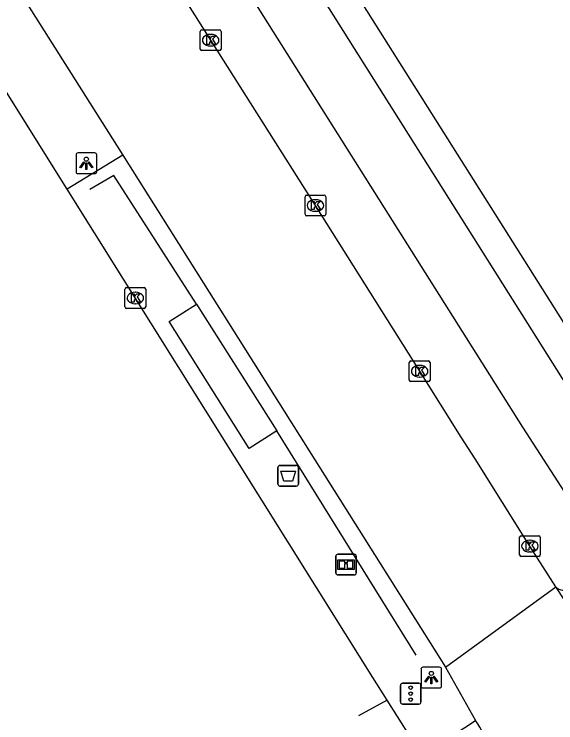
# Model space of a CAD drawing. Extents: x 159689 to 160786, y 387323 to 388339.
# Drawn here: x 160048.63 to 160074.81, y 387340.66 to 387374.89 of the extents above; entities that cross this region are included whole.
import ezdxf

# ---------------------------------------------------------------- set-up
doc = ezdxf.new("R2010")
doc.units = 0
for name, color, linetype in [('IMGEO_Afvalbak', 7, 'Continuous'), ('IMGEO_Fietspad_gesloten', 7, 'Continuous'), ('IMGEO_Fietspad_open', 7, 'Continuous'), ('IMGEO_Hek', 7, 'Continuous'), ('IMGEO_Informatiebord', 7, 'Continuous'), ('IMGEO_Kolk', 7, 'Continuous'), ('IMGEO_Lichtpunt', 7, 'Continuous'), ('IMGEO_OVBaan_gesloten', 7, 'Continuous'), ('IMGEO_Rijbaan_regionaal_gesloten', 7, 'Continuous'), ('IMGEO_Verkeersregelinstallatiepaal', 7, 'Continuous'), ('IMGEO_Voetpad_open', 7, 'Continuous')]:
    doc.layers.add(name, color=color, linetype=linetype)

msp = doc.modelspace()

# ---------------------------------------------------------------- linework, layer by layer
at = {"layer": 'IMGEO_Afvalbak'}
for p, q in [((160061.375, 387352.197), (160061.375, 387352.997)), ((160061.375, 387352.997), (160061.375, 387352.197)), ((160061.475, 387353.097), (160062.265, 387353.097)), ((160062.265, 387353.097), (160061.475, 387353.097)), ((160062.365, 387352.997), (160062.365, 387352.197)), ((160062.365, 387352.197), (160062.365, 387352.997)), ((160062.265, 387352.097), (160061.475, 387352.097)), ((160061.475, 387352.097), (160062.265, 387352.097))]:
    msp.add_line(p, q, dxfattribs=at)
msp.add_lwpolyline([(160061.518, 387352.811), (160062.222, 387352.811), (160062.073, 387352.341), (160061.667, 387352.341), (160061.518, 387352.811)], dxfattribs=at)
for centre, start, end in [((160061.475, 387352.997), 90, 180), ((160061.475, 387352.997), 90, 180), ((160062.265, 387352.997), 0, 90), ((160062.265, 387352.997), 360, 90), ((160061.475, 387352.197), 180, 270), ((160061.475, 387352.197), 180, 270), ((160062.265, 387352.197), 270, 0), ((160062.265, 387352.197), 270, 0)]:
    msp.add_arc(centre, 0.1, start, end, dxfattribs=at)
at = {"layer": 'IMGEO_Fietspad_gesloten'}
for points in [[(159973.775, 387511.273), (159982.432, 387498.094), (160005.194, 387462.233), (160015.444, 387446.083), (160022.875, 387434.376), (160026.822, 387428.159), (160038.072, 387410.44), (160050.495, 387390.874), (160054.843, 387384.025), (160073.194, 387354.946), (160076.577, 387349.719), (160077.187, 387348.931)], [(160061.437, 387378.989), (160075.581, 387356.553), (160078.431, 387352.066)], [(160068.353, 387339.087), (160070.932, 387340.776)]]:
    msp.add_lwpolyline(points, dxfattribs=at)
at = {"layer": 'IMGEO_Fietspad_open'}
msp.add_lwpolyline([(160059.988, 387353.916), (160056.112, 387360.039), (160057.445, 387360.883), (160061.321, 387354.76), (160059.988, 387353.916)], dxfattribs=at)
at = {"layer": 'IMGEO_Hek'}
for points in [[(160057.445, 387360.883), (160053.444, 387367.104), (160052.292, 387366.419)], [(160068.065, 387343.936), (160061.321, 387354.76)]]:
    msp.add_lwpolyline(points, dxfattribs=at)
at = {"layer": 'IMGEO_Informatiebord'}
for p, q in [((160064.274, 387348.807), (160065.064, 387348.807)), ((160065.064, 387348.807), (160064.274, 387348.807)), ((160064.174, 387347.907), (160064.174, 387348.707)), ((160064.174, 387348.707), (160064.174, 387347.907)), ((160065.164, 387348.707), (160065.164, 387347.907)), ((160065.164, 387347.907), (160065.164, 387348.707)), ((160065.064, 387347.807), (160064.274, 387347.807)), ((160064.274, 387347.807), (160065.064, 387347.807))]:
    msp.add_line(p, q, dxfattribs=at)
for points in [[(160064.275, 387348.539), (160065.063, 387348.539), (160065.063, 387348.075), (160064.275, 387348.075), (160064.275, 387348.539)], [(160064.34, 387348.474), (160064.34, 387348.14), (160064.615, 387348.14), (160064.616, 387348.353), (160064.72, 387348.354), (160064.721, 387348.14), (160064.998, 387348.14), (160064.998, 387348.474), (160064.722, 387348.474), (160064.722, 387348.394), (160064.616, 387348.394), (160064.616, 387348.474), (160064.34, 387348.474)]]:
    msp.add_lwpolyline(points, dxfattribs=at)
for centre, start, end in [((160064.274, 387348.707), 90, 180), ((160064.274, 387348.707), 90, 180), ((160065.064, 387348.707), 0, 90), ((160065.064, 387348.707), 360, 90), ((160064.274, 387347.907), 180, 270), ((160064.274, 387347.907), 180, 270), ((160065.064, 387347.907), 270, 0), ((160065.064, 387347.907), 270, 0)]:
    msp.add_arc(centre, 0.1, start, end, dxfattribs=at)
at = {"layer": 'IMGEO_Kolk'}
for p, q in [((160057.699, 387374.131), (160058.551, 387374.131)), ((160057.624, 387373.205), (160057.624, 387374.057)), ((160058.112, 387373.911), (160058.137, 387373.911)), ((160058.625, 387374.057), (160058.625, 387373.205)), ((160058.551, 387373.131), (160057.699, 387373.131)), ((160058.135, 387373.351), (160058.11, 387373.351)), ((160062.685, 387365.222), (160062.685, 387366.074)), ((160062.76, 387366.148), (160063.612, 387366.148)), ((160063.173, 387365.928), (160063.198, 387365.928)), ((160063.686, 387366.074), (160063.686, 387365.222)), ((160063.196, 387365.368), (160063.171, 387365.368)), ((160063.612, 387365.148), (160062.76, 387365.148)), ((160053.984, 387360.755), (160053.984, 387361.607)), ((160054.059, 387361.681), (160054.911, 387361.681)), ((160054.472, 387361.461), (160054.497, 387361.461)), ((160054.985, 387361.607), (160054.985, 387360.755)), ((160054.495, 387360.901), (160054.47, 387360.901)), ((160054.911, 387360.681), (160054.059, 387360.681)), ((160067.726, 387357.218), (160067.726, 387358.07)), ((160067.801, 387358.144), (160068.653, 387358.144)), ((160068.727, 387358.07), (160068.727, 387357.218)), ((160068.214, 387357.924), (160068.239, 387357.924)), ((160068.237, 387357.364), (160068.212, 387357.364)), ((160068.653, 387357.144), (160067.801, 387357.144)), ((160073.056, 387348.774), (160073.056, 387349.626)), ((160073.131, 387349.7), (160073.983, 387349.7)), ((160073.544, 387349.48), (160073.569, 387349.48)), ((160074.057, 387349.626), (160074.057, 387348.774)), ((160073.567, 387348.92), (160073.542, 387348.92)), ((160073.983, 387348.7), (160073.131, 387348.7))]:
    msp.add_line(p, q, dxfattribs=at)
for points in [[(160057.699, 387374.131), (160058.551, 387374.131)], [(160057.624, 387373.205), (160057.624, 387374.057)], [(160057.945, 387373.831), (160058.068, 387373.831), (160058.068, 387373.68), (160058.198, 387373.831), (160058.362, 387373.831), (160058.216, 387373.68), (160058.369, 387373.431), (160058.217, 387373.431), (160058.132, 387373.595), (160058.068, 387373.528), (160058.068, 387373.431), (160057.945, 387373.431), (160057.945, 387373.831)], [(160058.625, 387374.057), (160058.625, 387373.205)], [(160058.551, 387373.131), (160057.699, 387373.131)], [(160062.685, 387365.222), (160062.685, 387366.074)], [(160062.76, 387366.148), (160063.612, 387366.148)], [(160063.686, 387366.074), (160063.686, 387365.222)], [(160063.006, 387365.848), (160063.129, 387365.848), (160063.129, 387365.697), (160063.259, 387365.848), (160063.423, 387365.848), (160063.277, 387365.697), (160063.43, 387365.448), (160063.278, 387365.448), (160063.193, 387365.612), (160063.129, 387365.545), (160063.129, 387365.448), (160063.006, 387365.448), (160063.006, 387365.848)], [(160063.612, 387365.148), (160062.76, 387365.148)], [(160053.984, 387360.755), (160053.984, 387361.607)], [(160054.059, 387361.681), (160054.911, 387361.681)], [(160054.985, 387361.607), (160054.985, 387360.755)], [(160054.305, 387361.381), (160054.428, 387361.381), (160054.428, 387361.23), (160054.558, 387361.381), (160054.722, 387361.381), (160054.576, 387361.23), (160054.729, 387360.981), (160054.577, 387360.981), (160054.492, 387361.145), (160054.428, 387361.078), (160054.428, 387360.981), (160054.305, 387360.981), (160054.305, 387361.381)], [(160054.911, 387360.681), (160054.059, 387360.681)], [(160067.726, 387357.218), (160067.726, 387358.07)], [(160067.801, 387358.144), (160068.653, 387358.144)], [(160068.727, 387358.07), (160068.727, 387357.218)], [(160068.047, 387357.844), (160068.17, 387357.844), (160068.17, 387357.693), (160068.3, 387357.844), (160068.464, 387357.844), (160068.318, 387357.693), (160068.471, 387357.444), (160068.319, 387357.444), (160068.234, 387357.608), (160068.17, 387357.541), (160068.17, 387357.444), (160068.047, 387357.444), (160068.047, 387357.844)], [(160068.653, 387357.144), (160067.801, 387357.144)], [(160073.056, 387348.774), (160073.056, 387349.626)], [(160073.131, 387349.7), (160073.983, 387349.7)], [(160074.057, 387349.626), (160074.057, 387348.774)], [(160073.377, 387349.4), (160073.5, 387349.4), (160073.5, 387349.249), (160073.63, 387349.4), (160073.794, 387349.4), (160073.648, 387349.249), (160073.801, 387349), (160073.649, 387349), (160073.564, 387349.164), (160073.5, 387349.097), (160073.5, 387349), (160073.377, 387349), (160073.377, 387349.4)], [(160073.983, 387348.7), (160073.131, 387348.7)]]:
    msp.add_lwpolyline(points, dxfattribs=at)
for centre, start, end in [((160057.701, 387374.055), 91.552, 178.448), ((160057.701, 387374.055), 91.552, 178.448), ((160058.549, 387374.055), 1.552, 88.448), ((160058.549, 387374.055), 1.552, 88.448), ((160057.701, 387373.207), 181.552, 268.448), ((160057.701, 387373.207), 181.552, 268.448), ((160058.549, 387373.207), 271.552, 358.448), ((160058.549, 387373.207), 271.552, 358.448), ((160062.762, 387366.072), 91.552, 178.448), ((160062.762, 387366.072), 91.552, 178.448), ((160063.61, 387366.072), 1.552, 88.448), ((160063.61, 387366.072), 1.552, 88.448), ((160062.762, 387365.224), 181.552, 268.448), ((160062.762, 387365.224), 181.552, 268.448), ((160063.61, 387365.224), 271.552, 358.448), ((160063.61, 387365.224), 271.552, 358.448), ((160054.061, 387361.605), 91.552, 178.448), ((160054.061, 387361.605), 91.552, 178.448), ((160054.909, 387361.605), 1.552, 88.448), ((160054.909, 387361.605), 1.552, 88.448), ((160054.061, 387360.757), 181.552, 268.448), ((160054.061, 387360.757), 181.552, 268.448), ((160054.909, 387360.757), 271.552, 358.448), ((160054.909, 387360.757), 271.552, 358.448), ((160067.803, 387358.068), 91.552, 178.448), ((160067.803, 387358.068), 91.552, 178.448), ((160068.651, 387358.068), 1.552, 88.448), ((160068.651, 387358.068), 1.552, 88.448), ((160067.803, 387357.22), 181.552, 268.448), ((160067.803, 387357.22), 181.552, 268.448), ((160068.651, 387357.22), 271.552, 358.448), ((160068.651, 387357.22), 271.552, 358.448), ((160073.133, 387349.624), 91.552, 178.448), ((160073.133, 387349.624), 91.552, 178.448), ((160073.981, 387349.624), 1.552, 88.448), ((160073.981, 387349.624), 1.552, 88.448), ((160073.133, 387348.776), 181.552, 268.448), ((160073.133, 387348.776), 181.552, 268.448), ((160073.981, 387348.776), 271.552, 358.448), ((160073.981, 387348.776), 271.552, 358.448)]:
    msp.add_arc(centre, 0.0765, start, end, dxfattribs=at)
for centre, major_axis, ratio, start_param, end_param in [((160058.111, 387373.631), (-0.387, 0.002), 0.722429, 4.712389, 7.853982), ((160058.136, 387373.631), (-0.39, 0.002), 0.717154, 1.570796, 4.712389), ((160063.172, 387365.648), (-0.387, 0.002), 0.722429, 4.712389, 7.853982), ((160063.197, 387365.648), (-0.39, 0.002), 0.717154, 1.570796, 4.712389), ((160054.471, 387361.181), (-0.387, 0.002), 0.722429, 4.712389, 7.853982), ((160054.496, 387361.181), (-0.39, 0.002), 0.717154, 1.570796, 4.712389), ((160068.213, 387357.644), (-0.387, 0.002), 0.722429, 4.712389, 7.853982), ((160068.238, 387357.644), (-0.39, 0.002), 0.717154, 1.570796, 4.712389), ((160073.543, 387349.2), (-0.387, 0.002), 0.722429, 4.712389, 7.853982), ((160073.568, 387349.2), (-0.39, 0.002), 0.717154, 1.570796, 4.712389)]:
    msp.add_ellipse(centre, major_axis=major_axis, ratio=ratio, start_param=start_param, end_param=end_param, dxfattribs=at)
at = {"layer": 'IMGEO_Lichtpunt'}
for p, q in [((160051.619, 387368.09), (160051.619, 387367.283)), ((160051.619, 387368.09), (160051.619, 387367.283)), ((160052.521, 387368.185), (160051.713, 387368.185)), ((160052.521, 387368.185), (160051.713, 387368.185)), ((160052.615, 387367.283), (160052.615, 387368.09)), ((160052.615, 387367.283), (160052.615, 387368.09)), ((160051.713, 387367.189), (160052.521, 387367.189)), ((160051.713, 387367.189), (160052.521, 387367.189)), ((160069.193, 387343.348), (160068.385, 387343.348)), ((160069.193, 387343.348), (160068.385, 387343.348)), ((160068.291, 387343.253), (160068.291, 387342.446)), ((160068.291, 387343.253), (160068.291, 387342.446)), ((160069.287, 387342.446), (160069.287, 387343.253)), ((160069.287, 387342.446), (160069.287, 387343.253)), ((160068.385, 387342.352), (160069.193, 387342.352)), ((160068.385, 387342.352), (160069.193, 387342.352))]:
    msp.add_line(p, q, dxfattribs=at)
for points in [[(160051.993, 387367.754), (160052.032, 387367.726), (160051.844, 387367.464), (160051.806, 387367.491), (160051.993, 387367.754)], [(160052.095, 387367.706), (160052.142, 387367.706), (160052.142, 387367.384), (160052.095, 387367.384), (160052.095, 387367.706)], [(160052.205, 387367.726), (160052.243, 387367.753), (160052.43, 387367.491), (160052.391, 387367.463), (160052.205, 387367.726)], [(160068.665, 387342.917), (160068.704, 387342.889), (160068.516, 387342.627), (160068.478, 387342.654), (160068.665, 387342.917)], [(160068.767, 387342.869), (160068.814, 387342.869), (160068.814, 387342.547), (160068.767, 387342.547), (160068.767, 387342.869)], [(160068.877, 387342.889), (160068.915, 387342.916), (160069.102, 387342.654), (160069.063, 387342.626), (160068.877, 387342.889)]]:
    msp.add_lwpolyline(points, dxfattribs=at)
for centre in [(160052.118, 387367.888), (160068.79, 387343.051)]:
    msp.add_circle(centre, 0.0994, dxfattribs=at)
for centre, start, end in [((160051.713, 387368.09), 90, 180), ((160051.713, 387368.09), 90, 180), ((160052.521, 387368.09), 0, 90), ((160052.521, 387368.09), 0, 90), ((160051.713, 387367.283), 180, 270), ((160051.713, 387367.283), 180, 270), ((160052.521, 387367.283), 270, 0), ((160052.521, 387367.283), 270, 360), ((160068.385, 387343.253), 90, 180), ((160068.385, 387343.253), 90, 180), ((160069.193, 387343.253), 0, 90), ((160069.193, 387343.253), 0, 90), ((160068.385, 387342.446), 180, 270), ((160068.385, 387342.446), 180, 270), ((160069.193, 387342.446), 270, 0), ((160069.193, 387342.446), 270, 360)]:
    msp.add_arc(centre, 0.0946, start, end, dxfattribs=at)
at = {"layer": 'IMGEO_OVBaan_gesloten'}
for points in [[(160051.196, 387366.436), (160037.469, 387388.37), (160035.007, 387392.266), (160025.491, 387407.303), (159999.061, 387448.992), (159999.203, 387449.069)], [(160066.652, 387341.76), (160065.959, 387342.848), (160051.196, 387366.436)], [(160066.652, 387341.76), (160065.277, 387340.998)], [(160068.353, 387339.087), (160066.652, 387341.76)]]:
    msp.add_lwpolyline(points, dxfattribs=at)
at = {"layer": 'IMGEO_Rijbaan_regionaal_gesloten'}
for points in [[(160012.134, 387433.855), (160022.844, 387416.991), (160037.32, 387394.215), (160053.873, 387368.079)], [(160074.808, 387347.236), (160073.557, 387349.2), (160070.904, 387353.419), (160070.225, 387354.464), (160068.227, 387357.644), (160063.186, 387365.648), (160058.125, 387373.631), (160050.419, 387385.852), (160042.164, 387398.902), (160034.988, 387410.253), (160027.201, 387422.455), (160026.546, 387423.451)], [(160053.873, 387368.079), (160069.472, 387343.358)], [(160069.472, 387343.358), (160074.808, 387347.236)], [(160076.108, 387345.251), (160074.808, 387347.236)], [(160069.472, 387343.358), (160070.932, 387340.776)]]:
    msp.add_lwpolyline(points, dxfattribs=at)
msp.add_arc((160056.249, 387331.593), 17.319, 21.9132, 32.0229, dxfattribs=at)
at = {"layer": 'IMGEO_Verkeersregelinstallatiepaal'}
for p, q in [((160067.3, 387341.674), (160067.3, 387342.474)), ((160067.3, 387342.474), (160067.3, 387341.674)), ((160067.4, 387342.574), (160068.19, 387342.574)), ((160068.19, 387342.574), (160067.4, 387342.574)), ((160068.29, 387342.474), (160068.29, 387341.674)), ((160068.29, 387341.674), (160068.29, 387342.474)), ((160068.19, 387341.574), (160067.4, 387341.574)), ((160067.4, 387341.574), (160068.19, 387341.574))]:
    msp.add_line(p, q, dxfattribs=at)
for centre in [(160067.795, 387342.364), (160067.795, 387342.074), (160067.795, 387341.784)]:
    msp.add_circle(centre, 0.085, dxfattribs=at)
for centre, start, end in [((160067.4, 387342.474), 90, 180), ((160067.4, 387342.474), 90, 180), ((160068.19, 387342.474), 0, 90), ((160068.19, 387342.474), 360, 90), ((160067.4, 387341.674), 180, 270), ((160067.4, 387341.674), 180, 270), ((160068.19, 387341.674), 270, 0), ((160068.19, 387341.674), 270, 0)]:
    msp.add_arc(centre, 0.1, start, end, dxfattribs=at)
at = {"layer": 'IMGEO_Voetpad_open'}
for points in [[(160079.581, 387353.036), (160076.834, 387357.385), (160062.608, 387379.929), (160076.401, 387392.875)], [(160053.873, 387368.079), (160051.196, 387366.436)]]:
    msp.add_lwpolyline(points, dxfattribs=at)
msp.add_arc((160075.19, 387347.569), 0.507, 221.0332, 307.0009, dxfattribs=at)

doc.saveas('drawing.dxf')
